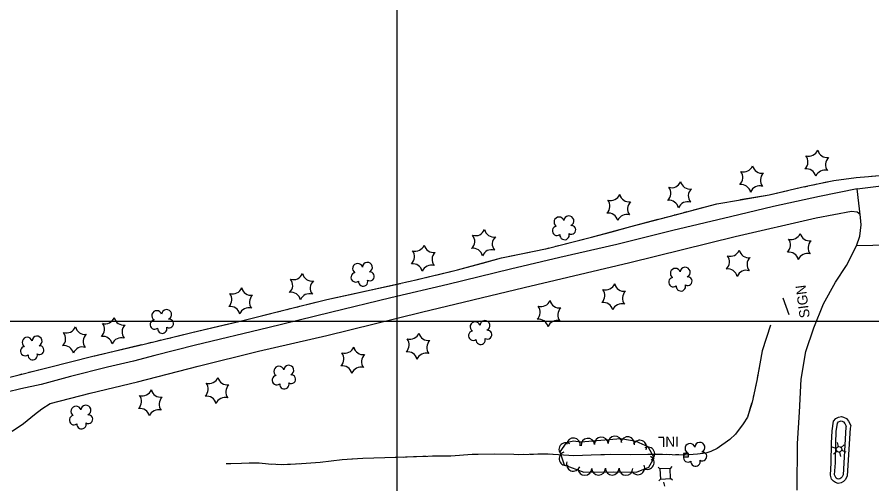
# Model space of a CAD drawing. Extents: x 353423 to 364002, y 127000 to 201942.
# Drawn here: x 360275 to 360781, y 146404 to 146680 of the extents above; entities that cross this region are included whole.
import ezdxf

# ---------------------------------------------------------------- set-up
doc = ezdxf.new("R2010")
doc.units = 0
for name, color, linetype in [('E_DTM_SlopeBottom', 7, 'Continuous'), ('E_DTM_SlopeTop', 7, 'Continuous'), ('E_FEN_Generic', 7, 'Continuous'), ('E_LAND_BrushLine', 7, 'Continuous'), ('E_LAND_TreeLine', 7, 'Continuous'), ('E_MISCPROP', 7, 'Continuous'), ('E_SGN', 7, 'Continuous'), ('E_STRUCT_WingWall', 7, 'Continuous')]:
    doc.layers.add(name, color=color, linetype=linetype)

msp = doc.modelspace()

# ---------------------------------------------------------------- linework, layer by layer
at = {"layer": 'E_DTM_SlopeBottom'}
msp.add_lwpolyline([(360669.55, 146421.74), (360669.57, 146419.74), (360672.57, 146419.77), (360672.55, 146421.77), (360669.55, 146421.74)], dxfattribs=at)
at = {"layer": 'E_DTM_SlopeTop'}
for points in [[(360772.03, 146544.49), (360773.92, 146550.27), (360774.79, 146556.94), (360774.38, 146561.3), (360772.4, 146578.33), (360792.9, 146580.95)], [(361452.87, 146553.12), (361374.45, 146552.14), (361320.51, 146551.21), (361250.64, 146550.7), (361183.93, 146550.61), (361115.45, 146550.1), (361053.25, 146548.98), (360998.28, 146547.55), (360958.48, 146547.95), (360919.55, 146546.66), (360878.22, 146547.04), (360859.21, 146546.33), (360772.03, 146544.49)]]:
    msp.add_lwpolyline(points, dxfattribs=at)
at = {"layer": 'E_FEN_Generic'}
msp.add_lwpolyline([(360608.66, 146428.39), (360604.32, 146428.93), (360599.99, 146427.98), (360596.3, 146422.71), (360598.93, 146414.99), (360610.42, 146410.68), (360627.9, 146410.86), (360641.76, 146410.55), (360649.02, 146413.61), (360652.05, 146419.09), (360648.58, 146425.66), (360641.53, 146428.77), (360632.49, 146430.37), (360608.66, 146428.39)], dxfattribs=at)
for centre, radius, start, end in [((360743.7, 146603.38), 5.72, 252.7877, 338.5526), ((360754.6, 146602.55), 5.72, 192.7877, 278.5526), ((360737.52, 146594.34), 5.72, 312.7877, 38.5526), ((360759.35, 146592.69), 5.72, 132.7877, 218.5526), ((360705.1, 146594.05), 5.72, 252.7877, 338.5526), ((360716.01, 146593.22), 5.72, 192.7877, 278.5526), ((360742.26, 146584.48), 5.72, 12.7877, 98.5526), ((360698.93, 146585.01), 5.72, 312.7877, 38.5526), ((360720.75, 146583.36), 5.72, 132.7877, 218.5526), ((360753.17, 146583.66), 5.72, 72.7877, 158.5526), ((360662.43, 146584.7), 5.72, 252.7877, 338.5526), ((360673.34, 146583.88), 5.72, 192.7877, 278.5526), ((360703.67, 146575.15), 5.72, 12.7877, 98.5526), ((360714.58, 146574.32), 5.72, 72.7877, 158.5526), ((360626.43, 146577.15), 5.72, 252.7877, 338.5526), ((360637.33, 146576.33), 5.72, 192.7877, 278.5526), ((360656.26, 146575.67), 5.72, 312.7877, 38.5526), ((360678.08, 146574.01), 5.72, 132.7877, 218.5526), ((360620.25, 146568.12), 5.72, 312.7877, 38.5526), ((360642.08, 146566.47), 5.72, 132.7877, 218.5526), ((360661, 146565.8), 5.72, 12.7877, 98.5526), ((360671.91, 146564.98), 5.72, 72.7877, 158.5526), ((360595.8, 146558.67), 2.97, 16, 237.2339), ((360601.61, 146559.33), 2.97, 293.6508, 176.6241), ((360624.99, 146558.26), 5.72, 12.7877, 98.5526), ((360635.9, 146557.43), 5.72, 72.7877, 158.5526), ((360594.62, 146553.43), 2.78, 98.9709, 306.7439), ((360603.09, 146554.01), 2.61, 238.356, 96.2887), ((360540.16, 146547.27), 5.72, 312.7877, 38.5526), ((360546.34, 146556.31), 5.72, 252.7877, 338.5526), ((360557.24, 146555.49), 5.72, 192.7877, 278.5526), ((360561.99, 146545.62), 5.72, 132.7877, 218.5526), ((360599.06, 146550.99), 2.78, 175.6479, 16.6589), ((360733.34, 146554.06), 5.72, 252.7877, 338.5526), ((360744.25, 146553.24), 5.72, 192.7877, 278.5526), ((360510.64, 146547.16), 5.72, 252.7877, 338.5526), ((360521.55, 146546.34), 5.72, 192.7877, 278.5526), ((360727.17, 146545.02), 5.72, 312.7877, 38.5526), ((360748.99, 146543.37), 5.72, 132.7877, 218.5526), ((360504.47, 146538.13), 5.72, 312.7877, 38.5526), ((360526.29, 146536.47), 5.72, 132.7877, 218.5526), ((360544.9, 146537.41), 5.72, 12.7877, 98.5526), ((360555.81, 146536.59), 5.72, 72.7877, 158.5526), ((360697.19, 146544.11), 5.72, 252.7877, 338.5526), ((360708.09, 146543.28), 5.72, 192.7877, 278.5526), ((360731.91, 146535.16), 5.72, 12.7877, 98.5526), ((360742.82, 146534.34), 5.72, 72.7877, 158.5526), ((360482.34, 146531.84), 2.97, 293.6508, 176.6241), ((360691.01, 146535.07), 5.72, 312.7877, 38.5526), ((360712.84, 146533.42), 5.72, 132.7877, 218.5526), ((360476.52, 146531.18), 2.97, 16, 237.2339), ((360509.2, 146528.26), 5.72, 12.7877, 98.5526), ((360520.11, 146527.44), 5.72, 72.7877, 158.5526), ((360664.69, 146528.29), 2.97, 16, 237.2339), ((360670.51, 146528.95), 2.97, 293.6508, 176.6241), ((360695.75, 146525.21), 5.72, 12.7877, 98.5526), ((360706.66, 146524.39), 5.72, 72.7877, 158.5526), ((360432.37, 146521.24), 5.72, 312.7877, 38.5526), ((360438.54, 146530.27), 5.72, 252.7877, 338.5526), ((360449.45, 146529.45), 5.72, 192.7877, 278.5526), ((360475.34, 146525.94), 2.78, 98.9709, 306.7439), ((360479.78, 146523.5), 2.78, 175.6479, 16.6589), ((360483.81, 146526.52), 2.61, 238.356, 96.2887), ((360663.52, 146523.05), 2.78, 98.9709, 306.7439), ((360671.99, 146523.63), 2.61, 238.356, 96.2887), ((360402.54, 146521.87), 5.72, 252.7877, 338.5526), ((360413.45, 146521.05), 5.72, 192.7877, 278.5526), ((360454.19, 146519.59), 5.72, 132.7877, 218.5526), ((360623.43, 146524.25), 5.72, 252.7877, 338.5526), ((360634.34, 146523.42), 5.72, 192.7877, 278.5526), ((360667.95, 146520.61), 2.78, 175.6479, 16.6589), ((360396.37, 146512.84), 5.72, 312.7877, 38.5526), ((360418.19, 146511.18), 5.72, 132.7877, 218.5526), ((360437.11, 146511.38), 5.72, 12.7877, 98.5526), ((360448.02, 146510.55), 5.72, 72.7877, 158.5526), ((360617.26, 146515.21), 5.72, 312.7877, 38.5526), ((360639.08, 146513.56), 5.72, 132.7877, 218.5526), ((360585.13, 146514.34), 5.72, 252.7877, 338.5526), ((360596.04, 146513.52), 5.72, 192.7877, 278.5526), ((360622, 146505.35), 5.72, 12.7877, 98.5526), ((360632.91, 146504.53), 5.72, 72.7877, 158.5526), ((360357.59, 146503.24), 2.97, 16, 237.2339), ((360363.4, 146503.9), 2.97, 293.6508, 176.6241), ((360401.11, 146502.97), 5.72, 12.7877, 98.5526), ((360412.02, 146502.15), 5.72, 72.7877, 158.5526), ((360578.96, 146505.31), 5.72, 312.7877, 38.5526), ((360600.78, 146503.66), 5.72, 132.7877, 218.5526), ((360327.06, 146504.19), 5.72, 252.7877, 338.5526), ((360337.97, 146503.36), 5.72, 192.7877, 278.5526), ((360356.41, 146498), 2.78, 98.9709, 306.7439), ((360364.88, 146498.58), 2.61, 238.356, 96.2887), ((360546.12, 146496.67), 2.97, 16, 237.2339), ((360551.93, 146497.34), 2.97, 293.6508, 176.6241), ((360583.7, 146495.45), 5.72, 12.7877, 98.5526), ((360594.61, 146494.62), 5.72, 72.7877, 158.5526), ((360304.09, 146498.74), 5.72, 252.7877, 338.5526), ((360315, 146497.91), 5.72, 192.7877, 278.5526), ((360320.89, 146495.15), 5.72, 312.7877, 38.5526), ((360342.71, 146493.5), 5.72, 132.7877, 218.5526), ((360360.85, 146495.56), 2.78, 175.6479, 16.6589), ((360544.94, 146491.43), 2.78, 98.9709, 306.7439), ((360553.41, 146492.02), 2.61, 238.356, 96.2887), ((360280.85, 146487.53), 2.97, 16, 237.2339), ((360286.67, 146488.19), 2.97, 293.6508, 176.6241), ((360297.92, 146489.7), 5.72, 312.7877, 38.5526), ((360319.74, 146488.05), 5.72, 132.7877, 218.5526), ((360325.63, 146485.29), 5.72, 12.7877, 98.5526), ((360336.54, 146484.46), 5.72, 72.7877, 158.5526), ((360501.36, 146486.01), 5.72, 312.7877, 38.5526), ((360507.53, 146495.05), 5.72, 252.7877, 338.5526), ((360518.44, 146494.23), 5.72, 192.7877, 278.5526), ((360549.38, 146488.99), 2.78, 175.6479, 16.6589), ((360279.67, 146482.28), 2.78, 98.9709, 306.7439), ((360288.15, 146482.87), 2.61, 238.356, 96.2887), ((360302.65, 146479.84), 5.72, 12.7877, 98.5526), ((360313.56, 146479.01), 5.72, 72.7877, 158.5526), ((360468.9, 146486.74), 5.72, 252.7877, 338.5526), ((360479.81, 146485.92), 5.72, 192.7877, 278.5526), ((360523.18, 146484.36), 5.72, 132.7877, 218.5526), ((360284.11, 146479.85), 2.78, 175.6479, 16.6589), ((360462.73, 146477.71), 5.72, 312.7877, 38.5526), ((360484.55, 146476.06), 5.72, 132.7877, 218.5526), ((360506.1, 146476.15), 5.72, 12.7877, 98.5526), ((360517.01, 146475.33), 5.72, 72.7877, 158.5526), ((360435.72, 146470.97), 2.97, 293.6508, 176.6241), ((360467.47, 146467.85), 5.72, 12.7877, 98.5526), ((360429.9, 146470.31), 2.97, 16, 237.2339), ((360478.38, 146467.02), 5.72, 72.7877, 158.5526), ((360382.34, 146459.8), 5.72, 312.7877, 38.5526), ((360388.51, 146468.83), 5.72, 252.7877, 338.5526), ((360399.42, 146468.01), 5.72, 192.7877, 278.5526), ((360428.72, 146465.07), 2.78, 98.9709, 306.7439), ((360433.16, 146462.63), 2.78, 175.6479, 16.6589), ((360437.2, 146465.65), 2.61, 238.356, 96.2887), ((360349.05, 146461.53), 5.72, 252.7877, 338.5526), ((360359.96, 146460.7), 5.72, 192.7877, 278.5526), ((360404.16, 146458.14), 5.72, 132.7877, 218.5526), ((360342.88, 146452.49), 5.72, 312.7877, 38.5526), ((360364.7, 146450.84), 5.72, 132.7877, 218.5526), ((360387.08, 146449.93), 5.72, 12.7877, 98.5526), ((360397.99, 146449.11), 5.72, 72.7877, 158.5526), ((360309.76, 146446.64), 2.97, 16, 237.2339), ((360315.58, 146447.3), 2.97, 293.6508, 176.6241), ((360347.62, 146442.63), 5.72, 12.7877, 98.5526), ((360308.59, 146441.4), 2.78, 98.9709, 306.7439), ((360317.06, 146441.98), 2.61, 238.356, 96.2887), ((360358.53, 146441.8), 5.72, 72.7877, 158.5526), ((360313.02, 146438.96), 2.78, 175.6479, 16.6589), ((360599.82, 146424.04), 4.04, 54.9623, 234.947), ((360604.38, 146426.79), 4.04, 352.8924, 172.8771), ((360612.86, 146426.62), 4.04, 4.7444, 184.7291), ((360620.92, 146427.28), 4.04, 4.7444, 184.7291), ((360628.98, 146427.95), 4.04, 4.7444, 184.7291), ((360636.44, 146427.52), 4.04, 349.9642, 169.9489), ((360643.69, 146425.5), 4.04, 336.2587, 156.2434), ((360679.19, 146425.29), 2.97, 293.6508, 176.6241), ((360648.42, 146421.43), 4.04, 297.8035, 117.7882), ((360673.38, 146424.62), 2.97, 16, 237.2339), ((360599.91, 146418.68), 4.04, 108.8292, 288.8139), ((360648.1, 146416.33), 4.04, 241.0224, 61.0071), ((360672.2, 146419.38), 2.78, 98.9709, 306.7439), ((360680.67, 146419.97), 2.61, 238.356, 96.2887), ((360604.28, 146415.25), 4.04, 159.4445, 339.4292), ((360611.13, 146412.81), 4.04, 180.5779, 0.5626), ((360619.21, 146412.89), 4.04, 180.5779, 0.5626), ((360627.3, 146412.97), 4.04, 180.5779, 0.5626), ((360635.45, 146412.81), 4.04, 178.7176, 358.7023), ((360642.53, 146413.17), 4.04, 202.8893, 22.874), ((360676.64, 146416.94), 2.78, 175.6479, 16.6589)]:
    msp.add_arc(centre, radius, start, end, dxfattribs=at)
at = {"layer": 'E_LAND_BrushLine'}
for p, q in [((360732.02, 146503.7), (360728.56, 146513.62)), ((360761.26, 146425.73), (360760.76, 146428.2)), ((360760.01, 146424.69), (360757.53, 146425.52)), ((360760.39, 146423.03), (360758.41, 146421.35)), ((360762.86, 146425.2), (360764.71, 146426.9)), ((360763.18, 146423.59), (360765.62, 146422.76)), ((360761.9, 146422.52), (360762.42, 146419.97)), ((360658.45, 146402.25), (360657.95, 146404.72))]:
    msp.add_line(p, q, dxfattribs=at)
msp.add_circle((360761.6, 146424.13), 1.64, dxfattribs=at)
at = {"layer": 'E_LAND_TreeLine'}
for p, q in [((360500, 145000), (360500, 148000)), ((359000, 146500), (363000, 146500))]:
    msp.add_line(p, q, dxfattribs=at)
at = {"layer": 'E_MISCPROP'}
for points in [[(360772.4, 146578.33), (360750.14, 146573.88), (360722.88, 146567.8), (360697.44, 146561.73), (360663.25, 146553.59), (360629.99, 146545.44), (360596.26, 146537.74), (360567.05, 146530.71), (360530.05, 146521.76), (360496.23, 146513.85), (360460.5, 146505.19), (360423.45, 146496.15), (360380.54, 146485.71), (360356.47, 146479.67), (360343.8, 146476.41), (360328.34, 146472.78), (360306.52, 146467.3), (360289.06, 146462.56), (360277.18, 146459.89), (360260.78, 146456.03)], [(360271.96, 146434.84), (360278.68, 146439.52), (360285.11, 146444.72), (360289.46, 146448.14), (360294.37, 146451.18), (360318.12, 146457.39), (360346.18, 146464.19), (360382.17, 146473.28), (360417.8, 146482.23), (360458.22, 146491.6), (360514.33, 146505.35), (360575.25, 146519.86), (360637.7, 146534.71), (360700.08, 146550.02), (360748, 146561.08), (360769.05, 146565.14), (360772.35, 146564.65), (360774.13, 146563.41)], [(360736.83, 146399.92), (360737.02, 146427.61), (360738.28, 146446.05), (360739.27, 146465.7), (360742.03, 146482.04), (360746.62, 146496.11), (360752.41, 146510.31), (360759.53, 146523.06), (360766.1, 146532.99), (360772.03, 146544.49)], [(360757.54, 146435.16), (360758.42, 146440.79), (360759.75, 146442.35), (360761.36, 146443.16), (360763.02, 146443.54), (360764.3, 146443.17), (360765.98, 146442.34), (360767.22, 146440.77), (360768.57, 146438.22), (360768.16, 146436.76), (360766.46, 146408.43), (360765.46, 146406.29), (360764.21, 146405.1), (360762.89, 146404.37), (360761.05, 146403.97), (360759.48, 146404.52), (360758.33, 146405.27), (360757.24, 146406.55), (360756.51, 146408.77), (360756.98, 146416.23)], [(360760.01, 146434.77), (360760.78, 146439.71), (360761.32, 146440.35), (360762.21, 146440.79), (360762.95, 146440.96), (360763.39, 146440.83), (360764.36, 146440.35), (360765.11, 146439.39), (360765.89, 146437.93), (360765.68, 146437.18), (360763.99, 146409.06), (360763.39, 146407.77), (360762.72, 146407.13), (360762, 146406.73), (360761.21, 146406.56), (360760.59, 146406.77), (360760, 146407.16), (360759.46, 146407.8), (360759.03, 146409.09), (360759.48, 146416.07)], [(360756.98, 146416.23), (360757.21, 146427.8), (360757.54, 146435.16)], [(360759.48, 146416.07), (360759.71, 146427.72), (360760.01, 146434.77)]]:
    msp.add_lwpolyline(points, dxfattribs=at)
at = {"layer": 'E_SGN'}
for p, q in [((360655.57, 146412.56), (360654.46, 146413.56)), ((360662.57, 146413.99), (360661.56, 146412.88)), ((360655.89, 146406.57), (360654.89, 146405.46)), ((360662.99, 146405.88), (360661.88, 146406.89))]:
    msp.add_line(p, q, dxfattribs=at)
msp.add_lwpolyline([(360661.88, 146406.89), (360661.56, 146412.88), (360655.57, 146412.56), (360655.89, 146406.57)], close=True, dxfattribs=at)
at = {"layer": 'E_STRUCT_WingWall'}
for points in [[(360780.78, 146585.83), (360787.91, 146586.38), (360794.87, 146587.15), (360801.32, 146588.86), (360808.59, 146591.45)], [(360268.27, 146466.35), (360293.33, 146472.66), (360319.76, 146479.29), (360350.16, 146486.48), (360378.28, 146493.2), (360406.18, 146499.82), (360432.88, 146506.49), (360458.32, 146512.8), (360481.79, 146517.86), (360510.23, 146524.24), (360535.7, 146530.41), (360561.79, 146537.46), (360588.86, 146543.09), (360615.1, 146549.71), (360638.38, 146556.01), (360664.72, 146563.02), (360689.26, 146569.4), (360703.26, 146571.89), (360720.32, 146574.8), (360739.38, 146579.22), (360758.45, 146583.27), (360771.74, 146585.04), (360779.03, 146585.69), (360787.91, 146586.38)], [(360752.51, 146582.01), (360758.45, 146583.27), (360771.74, 146585.04), (360779.03, 146585.69), (360780.78, 146585.83)], [(360740.95, 146579.55), (360742.88, 146579.96)], [(360746.73, 146580.78), (360748.66, 146581.19)], [(360703.36, 146571.91), (360720.32, 146574.8), (360731.36, 146577.36)], [(360735.19, 146578.25), (360737.11, 146578.69)], [(360675.49, 146565.82), (360689.26, 146569.4), (360703.26, 146571.89), (360703.36, 146571.91)], [(360669.78, 146564.33), (360671.68, 146564.83)], [(360627.01, 146552.93), (360638.38, 146556.01), (360654.56, 146560.32)], [(360658.36, 146561.33), (360660.26, 146561.83)], [(360664.06, 146562.85), (360664.72, 146563.02), (360665.97, 146563.34)], [(360599.39, 146545.75), (360615.1, 146549.71), (360627.01, 146552.93)], [(360593.66, 146544.3), (360595.57, 146544.79)], [(360550.53, 146534.42), (360561.79, 146537.46), (360578.3, 146540.89)], [(360582.15, 146541.7), (360584.08, 146542.1)], [(360587.93, 146542.9), (360588.86, 146543.09), (360589.85, 146543.34)], [(360522.9, 146527.31), (360535.7, 146530.41), (360550.53, 146534.42)], [(360511.43, 146524.53), (360513.34, 146525)], [(360517.16, 146525.92), (360519.08, 146526.39)], [(360473.99, 146516.18), (360481.79, 146517.86), (360501.83, 146522.36)], [(360505.67, 146523.22), (360507.59, 146523.65)], [(360446.19, 146509.79), (360458.32, 146512.8), (360473.99, 146516.18)], [(360397.47, 146497.76), (360406.18, 146499.82), (360425.18, 146504.57)], [(360429, 146505.52), (360430.91, 146505.99)], [(360434.73, 146506.95), (360436.64, 146507.42)], [(360440.46, 146508.37), (360442.37, 146508.84)], [(360369.7, 146491.15), (360378.28, 146493.2), (360397.47, 146497.76)], [(360721.06, 146497.62), (360716.06, 146482.35), (360712.91, 146464.93), (360710.14, 146452.15), (360707.38, 146443.19), (360704.9, 146439.15), (360700.3, 146433.08), (360696.86, 146430.02), (360689.55, 146424.69), (360685.78, 146422.83), (360682.73, 146421.96), (360677.84, 146421.29), (360670.35, 146420.78), (360662.82, 146420.9), (360657.01, 146421.1), (360648.45, 146421.17), (360638.16, 146420.94), (360626.2, 146421), (360614.84, 146420.76), (360604.58, 146420.39), (360589.42, 146421.32), (360583.3, 146421.23), (360578.06, 146421.08), (360571.72, 146420.93), (360568.96, 146421.06), (360557.86, 146421.28), (360544.36, 146421), (360531.82, 146420.18), (360518.06, 146419.99), (360504.98, 146419.41), (360492.64, 146419.09), (360479.6, 146418.65), (360467.39, 146417.9), (360454.35, 146416.33), (360443.31, 146415.61), (360432.52, 146414.99), (360423.74, 146415.27), (360418.22, 146415.89), (360412.28, 146415.97), (360407.68, 146415.74), (360401.43, 146415.54), (360398.62, 146415.5)], [(360721.06, 146497.62), (360716.06, 146482.35), (360714.09, 146471.45)], [(360358.21, 146488.4), (360360.13, 146488.86)], [(360363.96, 146489.78), (360365.87, 146490.23)], [(360320.86, 146479.55), (360348.63, 146486.12)], [(360352.47, 146487.03), (360354.38, 146487.49)], [(360293.18, 146472.62), (360293.33, 146472.66), (360319.76, 146479.29), (360320.86, 146479.55)], [(360276, 146468.3), (360277.91, 146468.78)], [(360281.73, 146469.74), (360283.64, 146470.22)], [(360287.45, 146471.18), (360289.36, 146471.66)], [(360713.42, 146467.77), (360713.09, 146465.92)], [(360712.33, 146462.26), (360711.93, 146460.43)], [(360711.14, 146456.77), (360710.75, 146454.95)], [(360709.88, 146451.31), (360707.38, 146443.19), (360704.9, 146439.15), (360700.3, 146433.08), (360696.86, 146430.02), (360695.5, 146429.03)], [(360695.5, 146429.03), (360689.55, 146424.69), (360685.78, 146422.83), (360682.73, 146421.96), (360677.84, 146421.29), (360672.56, 146420.93)], [(360473.1, 146418.25), (360467.39, 146417.9), (360454.35, 146416.33), (360446.12, 146415.79)], [(360500.22, 146419.29), (360492.64, 146419.09), (360479.6, 146418.65), (360473.1, 146418.25)], [(360505.83, 146419.44), (360504.98, 146419.41), (360503.96, 146419.38)], [(360511.44, 146419.69), (360509.57, 146419.61)], [(360517.05, 146419.94), (360515.18, 146419.86)], [(360547.91, 146421.08), (360544.36, 146421), (360531.82, 146420.18), (360520.79, 146420.03)], [(360575.02, 146421.01), (360571.72, 146420.93), (360568.96, 146421.06), (360557.86, 146421.28), (360547.91, 146421.08)], [(360580.62, 146421.15), (360578.75, 146421.1)], [(360586.23, 146421.27), (360584.36, 146421.24)], [(360591.83, 146421.18), (360589.96, 146421.29)], [(360622.7, 146420.93), (360614.84, 146420.76), (360604.58, 146420.39), (360595.57, 146420.95)], [(360649.84, 146421.16), (360648.45, 146421.17), (360638.16, 146420.94), (360626.2, 146421), (360622.7, 146420.93)], [(360655.46, 146421.11), (360653.59, 146421.13)], [(360661.07, 146420.96), (360659.2, 146421.02)], [(360666.69, 146420.84), (360664.82, 146420.87)], [(360425.57, 146415.21), (360423.74, 146415.27), (360418.22, 146415.89), (360412.28, 146415.97), (360407.68, 146415.74), (360401.43, 146415.54), (360398.62, 146415.5)], [(360431.18, 146415.04), (360429.31, 146415.1)], [(360436.78, 146415.24), (360434.92, 146415.13)], [(360442.39, 146415.56), (360440.52, 146415.45)]]:
    msp.add_lwpolyline(points, dxfattribs=at)

# ---------------------------------------------------------------- texts
at = {"layer": 'E_DTM_SlopeBottom'}
msp.add_text('INL', height=6, rotation=180.5501, dxfattribs=at).set_placement((360666.74, 146431.69))
at = {"layer": 'E_LAND_BrushLine'}
msp.add_text('SIGN', height=6, rotation=97.5763, dxfattribs=at).set_placement((360744.36, 146502.3))

doc.saveas('drawing.dxf')
